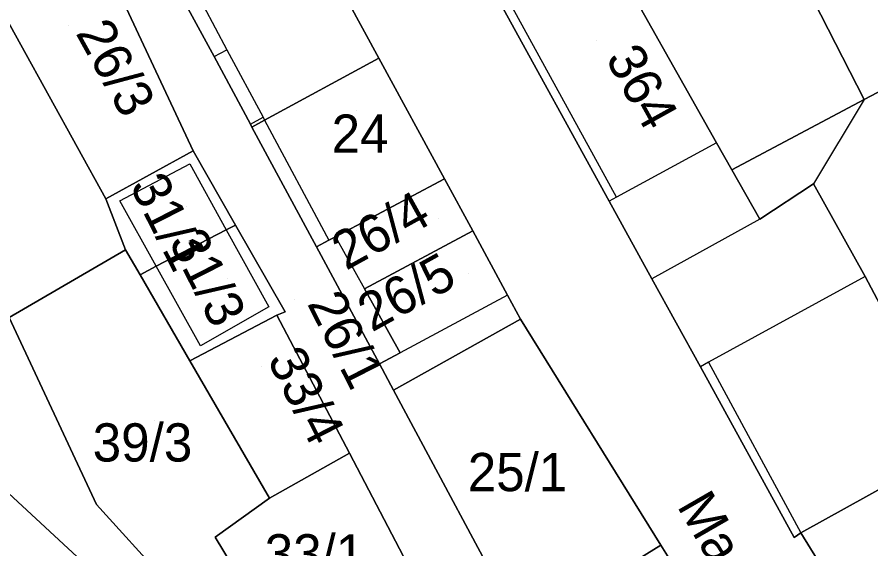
# Model space of a CAD drawing. Extents: x -263943 to -261149, y -1236934 to -1230686.
# Drawn here: x -262870.53 to -262825.9, y -1235583.7 to -1235555.88 of the extents above; entities that cross this region are included whole.
import ezdxf

# ---------------------------------------------------------------- set-up
doc = ezdxf.new("R2010")
doc.units = 0
for name, color, linetype in [('body_kn', 7, 'Continuous'), ('kladpar_druhypozemkov', 7, 'Continuous'), ('kladpar_hranice', 7, 'Continuous'), ('kladpar_parcelnecisla', 7, 'Continuous'), ('kladpar_plochy', 7, 'Continuous'), ('popisy', 7, 'Continuous'), ('zappar_hrandruhpozemk', 7, 'Continuous')]:
    doc.layers.add(name, color=color, linetype=linetype)

msp = doc.modelspace()

# ---------------------------------------------------------------- linework, layer by layer
at = {"layer": 'body_kn'}
for p, q in [((-262859.56, -1235557.59), (-262859.56, -1235557.59)), ((-262860.23, -1235557.95), (-262860.23, -1235557.95)), ((-262860.23, -1235557.95), (-262860.23, -1235557.95)), ((-262851.61, -1235558.04), (-262851.61, -1235558.04)), ((-262826.25, -1235560.2), (-262826.25, -1235560.2)), ((-262826.25, -1235560.2), (-262826.25, -1235560.2)), ((-262857.67, -1235561.12), (-262857.67, -1235561.12)), ((-262857.67, -1235561.12), (-262857.67, -1235561.12)), ((-262857.59, -1235561.28), (-262857.59, -1235561.28)), ((-262857.59, -1235561.28), (-262857.59, -1235561.28)), ((-262858.33, -1235561.49), (-262858.33, -1235561.49)), ((-262858.33, -1235561.49), (-262858.33, -1235561.49)), ((-262858.25, -1235561.64), (-262858.25, -1235561.64)), ((-262858.25, -1235561.64), (-262858.25, -1235561.64)), ((-262833.97, -1235562.46), (-262833.97, -1235562.46)), ((-262833.97, -1235562.46), (-262833.97, -1235562.46)), ((-262861.33, -1235562.88), (-262861.33, -1235562.88)), ((-262861.5, -1235563.56), (-262861.5, -1235563.56)), ((-262861.5, -1235563.56), (-262861.5, -1235563.56)), ((-262833.17, -1235563.88), (-262833.17, -1235563.88)), ((-262848.19, -1235564.34), (-262848.19, -1235564.34)), ((-262828.9, -1235564.6), (-262828.9, -1235564.6)), ((-262839.19, -1235565.31), (-262839.19, -1235565.31)), ((-262865.89, -1235565.39), (-262865.89, -1235565.39)), ((-262865.16, -1235565.5), (-262865.16, -1235565.5)), ((-262839.58, -1235565.52), (-262839.58, -1235565.52)), ((-262831.71, -1235566.46), (-262831.71, -1235566.46)), ((-262831.71, -1235566.46), (-262831.71, -1235566.46)), ((-262859.59, -1235567.02), (-262859.59, -1235567.02)), ((-262859.59, -1235567.02), (-262859.59, -1235567.02)), ((-262859.11, -1235566.77), (-262859.11, -1235566.77)), ((-262846.71, -1235567.07), (-262846.71, -1235567.07)), ((-262853.88, -1235567.37), (-262853.88, -1235567.37)), ((-262853.88, -1235567.37), (-262853.88, -1235567.37)), ((-262854.88, -1235567.9), (-262854.88, -1235567.9)), ((-262854.23, -1235567.56), (-262854.23, -1235567.56)), ((-262854.23, -1235567.56), (-262854.23, -1235567.56)), ((-262864.86, -1235568.06), (-262864.86, -1235568.06)), ((-262864.86, -1235568.06), (-262864.86, -1235568.06)), ((-262863.25, -1235568.92), (-262863.25, -1235568.92)), ((-262863.25, -1235568.92), (-262863.25, -1235568.92)), ((-262864.1, -1235569.36), (-262864.1, -1235569.36)), ((-262837.34, -1235569.58), (-262837.34, -1235569.58)), ((-262826.2, -1235569.45), (-262826.2, -1235569.45)), ((-262826.2, -1235569.45), (-262826.2, -1235569.45)), ((-262852.37, -1235570.09), (-262852.37, -1235570.09)), ((-262844.89, -1235570.42), (-262844.89, -1235570.42)), ((-262844.89, -1235570.42), (-262844.89, -1235570.42)), ((-262857.37, -1235571.04), (-262857.37, -1235571.04)), ((-262856.94, -1235571.47), (-262856.94, -1235571.47)), ((-262856.94, -1235571.47), (-262856.94, -1235571.47)), ((-262856.52, -1235571.3), (-262856.52, -1235571.3)), ((-262844.21, -1235571.68), (-262844.21, -1235571.68)), ((-262860.94, -1235573.07), (-262860.94, -1235573.07)), ((-262850.51, -1235573.44), (-262850.51, -1235573.44)), ((-262850.51, -1235573.44), (-262850.51, -1235573.44)), ((-262861.49, -1235573.86), (-262861.49, -1235573.86)), ((-262851.59, -1235574.02), (-262851.59, -1235574.02)), ((-262834.81, -1235574.17), (-262834.81, -1235574.17)), ((-262834.39, -1235573.94), (-262834.39, -1235573.94)), ((-262850.85, -1235575.39), (-262850.85, -1235575.39)), ((-262850.85, -1235575.39), (-262850.85, -1235575.39)), ((-262853.15, -1235578.7), (-262853.15, -1235578.7)), ((-262866.37, -1235581.38), (-262866.37, -1235581.38)), ((-262857.34, -1235581.05), (-262857.34, -1235581.05)), ((-262860.17, -1235583.08), (-262860.17, -1235583.08)), ((-262829.9, -1235583.1), (-262829.9, -1235583.1)), ((-262829.56, -1235582.85), (-262829.56, -1235582.85)), ((-262829.56, -1235582.85), (-262829.56, -1235582.85)), ((-262836.87, -1235583.5), (-262836.87, -1235583.5))]:
    msp.add_line(p, q, dxfattribs=at)
at = {"layer": 'kladpar_druhypozemkov'}
for p, q in [((-262867.86, -1235556.33), (-262867.86, -1235556.33)), ((-262840.26, -1235557.12), (-262840.26, -1235557.12)), ((-262852.81, -1235560.78), (-262852.81, -1235560.78)), ((-262861.66, -1235565.78), (-262861.66, -1235565.78)), ((-262848.51, -1235566.43), (-262848.51, -1235566.43)), ((-262846.91, -1235569.28), (-262846.91, -1235569.28)), ((-262859.55, -1235569.57), (-262859.55, -1235569.57)), ((-262856.01, -1235570.68), (-262856.01, -1235570.68)), ((-262857.76, -1235574.18), (-262857.76, -1235574.18)), ((-262863.35, -1235576.99), (-262863.35, -1235576.99)), ((-262844.16, -1235578.88), (-262844.16, -1235578.88)), ((-262855.06, -1235583.08), (-262855.06, -1235583.08))]:
    msp.add_line(p, q, dxfattribs=at)
at = {"layer": 'kladpar_hranice'}
for points in [[(-262875.23, -1235515.04), (-262864.6, -1235511.6), (-262864.18, -1235512.62), (-262863.6, -1235514.57), (-262862.09, -1235517.91), (-262860.85, -1235520.66), (-262856.72, -1235529.81), (-262851.77, -1235540.78), (-262845.31, -1235555.09), (-262839.58, -1235565.52), (-262837.34, -1235569.58), (-262834.81, -1235574.17), (-262829.9, -1235583.1), (-262829.56, -1235582.85), (-262826.95, -1235587.1), (-262821.46, -1235596.03), (-262818.34, -1235601.22), (-262810.4, -1235614.14), (-262809.89, -1235613.81), (-262808.03, -1235616.78), (-262795.62, -1235636.77), (-262795.19, -1235636.51), (-262783.03, -1235655.9)], [(-262804.87, -1235637.59), (-262810.68, -1235627.46), (-262814.08, -1235621.52), (-262824.63, -1235603.83), (-262827.5, -1235598.98), (-262834, -1235588.1), (-262836.87, -1235583.5), (-262844.21, -1235571.68), (-262844.89, -1235570.42), (-262846.71, -1235567.07), (-262848.19, -1235564.34), (-262851.61, -1235558.04), (-262854.83, -1235552.12), (-262857.42, -1235547.44), (-262863.51, -1235536.43), (-262867.39, -1235529.41), (-262874.28, -1235516.78), (-262875.23, -1235515.04)], [(-262873.81, -1235532.72), (-262869.96, -1235539.87), (-262864.02, -1235550.9), (-262863.93, -1235551.06), (-262862.29, -1235554.13), (-262861.47, -1235555.65), (-262860.23, -1235557.95), (-262858.33, -1235561.49), (-262858.25, -1235561.64), (-262854.88, -1235567.9), (-262851.59, -1235574.02), (-262850.85, -1235575.39), (-262844.1, -1235587.98), (-262847.36, -1235589.72), (-262848.94, -1235586.77), (-262853.15, -1235578.7), (-262856.94, -1235571.47), (-262856.52, -1235571.3), (-262859.11, -1235566.77), (-262861.33, -1235562.88), (-262866.38, -1235552.08), (-262871.6, -1235540.78)], [(-262822.49, -1235553.84), (-262820.81, -1235557.33), (-262826.25, -1235560.2), (-262831.9, -1235549.14), (-262826.18, -1235546.39), (-262825.75, -1235547.26), (-262822.68, -1235553.45), (-262822.49, -1235553.84)], [(-262858.25, -1235561.64), (-262858.33, -1235561.49), (-262860.23, -1235557.95), (-262861.47, -1235555.65), (-262862.29, -1235554.13), (-262863.93, -1235551.06), (-262864.02, -1235550.9), (-262863.33, -1235550.54), (-262857.42, -1235547.44), (-262854.83, -1235552.12), (-262851.61, -1235558.04), (-262857.59, -1235561.28), (-262858.25, -1235561.64)], [(-262831.9, -1235549.14), (-262826.25, -1235560.2), (-262833.17, -1235563.88), (-262833.97, -1235562.46), (-262839.81, -1235552.09)], [(-262871.83, -1235554.63), (-262866.38, -1235552.08), (-262861.33, -1235562.88), (-262865.89, -1235565.39), (-262871.83, -1235554.63)], [(-262829.56, -1235582.85), (-262829.9, -1235583.1), (-262834.81, -1235574.17), (-262837.34, -1235569.58), (-262839.58, -1235565.52), (-262845.31, -1235555.09), (-262844.91, -1235554.87), (-262839.81, -1235552.09), (-262833.97, -1235562.46), (-262833.17, -1235563.88), (-262831.71, -1235566.46), (-262828.9, -1235564.6), (-262826.2, -1235569.45), (-262821.48, -1235578.38), (-262829.56, -1235582.85)], [(-262864.86, -1235568.06), (-262870.94, -1235571.59), (-262871.97, -1235572.18), (-262880.44, -1235556.54), (-262879.49, -1235556.03), (-262872.99, -1235552.53), (-262871.83, -1235554.63), (-262865.89, -1235565.39), (-262864.86, -1235568.06)], [(-262829.56, -1235582.85), (-262821.48, -1235578.38), (-262826.2, -1235569.45), (-262828.9, -1235564.6), (-262831.71, -1235566.46), (-262833.17, -1235563.88), (-262826.25, -1235560.2), (-262820.81, -1235557.33), (-262813.54, -1235571.04), (-262809.85, -1235577.99), (-262826.95, -1235587.1), (-262829.56, -1235582.85)], [(-262854.23, -1235567.56), (-262854.88, -1235567.9), (-262858.25, -1235561.64), (-262857.59, -1235561.28), (-262851.61, -1235558.04), (-262848.19, -1235564.34), (-262853.88, -1235567.37), (-262854.23, -1235567.56)], [(-262863.25, -1235568.92), (-262864.1, -1235569.36), (-262864.86, -1235568.06), (-262865.89, -1235565.39), (-262861.33, -1235562.88), (-262859.11, -1235566.77), (-262859.59, -1235567.02), (-262863.25, -1235568.92)], [(-262850.51, -1235573.44), (-262851.59, -1235574.02), (-262854.88, -1235567.9), (-262854.23, -1235567.56), (-262853.88, -1235567.37), (-262848.19, -1235564.34), (-262846.71, -1235567.07), (-262852.37, -1235570.09), (-262850.51, -1235573.44)], [(-262856.94, -1235571.47), (-262861.49, -1235573.86), (-262864.1, -1235569.36), (-262863.25, -1235568.92), (-262859.59, -1235567.02), (-262859.11, -1235566.77), (-262856.52, -1235571.3), (-262856.94, -1235571.47)], [(-262850.85, -1235575.39), (-262851.59, -1235574.02), (-262850.51, -1235573.44), (-262852.37, -1235570.09), (-262846.71, -1235567.07), (-262844.89, -1235570.42), (-262844.21, -1235571.68), (-262850.85, -1235575.39)], [(-262855.78, -1235590.35), (-262852.49, -1235589.19), (-262859.8, -1235594.3), (-262863.57, -1235587.65), (-262864.3, -1235586.3), (-262862.81, -1235585.32), (-262866.37, -1235581.38), (-262870.94, -1235571.59), (-262864.86, -1235568.06), (-262864.1, -1235569.36), (-262861.49, -1235573.86), (-262857.34, -1235581.05), (-262860.17, -1235583.08), (-262855.78, -1235590.35)], [(-262856.94, -1235571.47), (-262853.15, -1235578.7), (-262857.34, -1235581.05), (-262861.49, -1235573.86), (-262856.94, -1235571.47)], [(-262870.94, -1235571.59), (-262866.37, -1235581.38), (-262862.81, -1235585.32), (-262864.3, -1235586.3), (-262863.57, -1235587.65), (-262871.47, -1235580.35)], [(-262850.85, -1235575.39), (-262844.21, -1235571.68), (-262836.87, -1235583.5), (-262844.1, -1235587.98), (-262850.85, -1235575.39)], [(-262859.8, -1235594.3), (-262868.42, -1235600.38), (-262873.92, -1235592.55), (-262880.06, -1235579.37), (-262873.69, -1235576.08), (-262871.47, -1235580.35), (-262863.57, -1235587.65), (-262859.8, -1235594.3)], [(-262855.78, -1235590.35), (-262860.17, -1235583.08), (-262857.34, -1235581.05), (-262853.15, -1235578.7), (-262848.94, -1235586.77), (-262852.49, -1235589.19), (-262855.78, -1235590.35)], [(-262844.1, -1235587.98), (-262836.87, -1235583.5), (-262834, -1235588.1), (-262841.57, -1235592.65), (-262844.1, -1235587.98)]]:
    msp.add_lwpolyline(points, dxfattribs=at)
at = {"layer": 'kladpar_plochy'}
for points in [[(-262875.23, -1235515.04), (-262864.6, -1235511.6), (-262864.18, -1235512.62), (-262863.6, -1235514.57), (-262862.09, -1235517.91), (-262860.85, -1235520.66), (-262856.72, -1235529.81), (-262851.77, -1235540.78), (-262845.31, -1235555.09), (-262839.58, -1235565.52), (-262837.34, -1235569.58), (-262834.81, -1235574.17), (-262829.9, -1235583.1), (-262829.56, -1235582.85), (-262826.95, -1235587.1), (-262821.46, -1235596.03), (-262818.34, -1235601.22), (-262810.4, -1235614.14), (-262809.89, -1235613.81), (-262808.03, -1235616.78), (-262795.62, -1235636.77)], [(-262804.87, -1235637.59), (-262810.68, -1235627.46), (-262814.08, -1235621.52), (-262824.63, -1235603.83), (-262827.5, -1235598.98), (-262834, -1235588.1), (-262836.87, -1235583.5), (-262844.21, -1235571.68), (-262844.89, -1235570.42), (-262846.71, -1235567.07), (-262848.19, -1235564.34), (-262851.61, -1235558.04), (-262854.83, -1235552.12), (-262857.42, -1235547.44), (-262863.51, -1235536.43), (-262867.39, -1235529.41), (-262874.28, -1235516.78)], [(-262873.81, -1235532.72), (-262869.96, -1235539.87), (-262864.02, -1235550.9), (-262863.93, -1235551.06), (-262862.29, -1235554.13), (-262861.47, -1235555.65), (-262860.23, -1235557.95), (-262858.33, -1235561.49), (-262858.25, -1235561.64), (-262854.88, -1235567.9), (-262851.59, -1235574.02), (-262850.85, -1235575.39), (-262844.1, -1235587.98), (-262847.36, -1235589.72), (-262848.94, -1235586.77), (-262853.15, -1235578.7), (-262856.94, -1235571.47), (-262856.52, -1235571.3), (-262859.11, -1235566.77), (-262861.33, -1235562.88), (-262866.38, -1235552.08), (-262871.6, -1235540.78)], [(-262831.9, -1235549.14), (-262826.25, -1235560.2), (-262833.17, -1235563.88), (-262833.97, -1235562.46), (-262839.81, -1235552.09)], [(-262870.94, -1235571.59), (-262866.37, -1235581.38), (-262862.81, -1235585.32), (-262864.3, -1235586.3), (-262863.57, -1235587.65), (-262871.47, -1235580.35)]]:
    msp.add_lwpolyline(points, dxfattribs=at)
for points in [[(-262822.49, -1235553.84), (-262820.81, -1235557.33), (-262826.25, -1235560.2), (-262831.9, -1235549.14), (-262826.18, -1235546.39), (-262825.75, -1235547.26), (-262822.68, -1235553.45)], [(-262858.25, -1235561.64), (-262858.33, -1235561.49), (-262860.23, -1235557.95), (-262861.47, -1235555.65), (-262862.29, -1235554.13), (-262863.93, -1235551.06), (-262864.02, -1235550.9), (-262863.33, -1235550.54), (-262857.42, -1235547.44), (-262854.83, -1235552.12), (-262851.61, -1235558.04), (-262857.59, -1235561.28)], [(-262871.83, -1235554.63), (-262866.38, -1235552.08), (-262861.33, -1235562.88), (-262865.89, -1235565.39)], [(-262829.56, -1235582.85), (-262829.9, -1235583.1), (-262834.81, -1235574.17), (-262837.34, -1235569.58), (-262839.58, -1235565.52), (-262845.31, -1235555.09), (-262844.91, -1235554.87), (-262839.81, -1235552.09), (-262833.97, -1235562.46), (-262833.17, -1235563.88), (-262831.71, -1235566.46), (-262828.9, -1235564.6), (-262826.2, -1235569.45), (-262821.48, -1235578.38)], [(-262864.86, -1235568.06), (-262870.94, -1235571.59), (-262871.97, -1235572.18), (-262880.44, -1235556.54), (-262879.49, -1235556.03), (-262872.99, -1235552.53), (-262871.83, -1235554.63), (-262865.89, -1235565.39)], [(-262829.56, -1235582.85), (-262821.48, -1235578.38), (-262826.2, -1235569.45), (-262828.9, -1235564.6), (-262831.71, -1235566.46), (-262833.17, -1235563.88), (-262826.25, -1235560.2), (-262820.81, -1235557.33), (-262813.54, -1235571.04), (-262809.85, -1235577.99), (-262826.95, -1235587.1)], [(-262854.23, -1235567.56), (-262854.88, -1235567.9), (-262858.25, -1235561.64), (-262857.59, -1235561.28), (-262851.61, -1235558.04), (-262848.19, -1235564.34), (-262853.88, -1235567.37)], [(-262863.25, -1235568.92), (-262864.1, -1235569.36), (-262864.86, -1235568.06), (-262865.89, -1235565.39), (-262861.33, -1235562.88), (-262859.11, -1235566.77), (-262859.59, -1235567.02)], [(-262850.51, -1235573.44), (-262851.59, -1235574.02), (-262854.88, -1235567.9), (-262854.23, -1235567.56), (-262853.88, -1235567.37), (-262848.19, -1235564.34), (-262846.71, -1235567.07), (-262852.37, -1235570.09)], [(-262856.94, -1235571.47), (-262861.49, -1235573.86), (-262864.1, -1235569.36), (-262863.25, -1235568.92), (-262859.59, -1235567.02), (-262859.11, -1235566.77), (-262856.52, -1235571.3)], [(-262850.85, -1235575.39), (-262851.59, -1235574.02), (-262850.51, -1235573.44), (-262852.37, -1235570.09), (-262846.71, -1235567.07), (-262844.89, -1235570.42), (-262844.21, -1235571.68)], [(-262855.78, -1235590.35), (-262852.49, -1235589.19), (-262859.8, -1235594.3), (-262863.57, -1235587.65), (-262864.3, -1235586.3), (-262862.81, -1235585.32), (-262866.37, -1235581.38), (-262870.94, -1235571.59), (-262864.86, -1235568.06), (-262864.1, -1235569.36), (-262861.49, -1235573.86), (-262857.34, -1235581.05), (-262860.17, -1235583.08)], [(-262856.94, -1235571.47), (-262853.15, -1235578.7), (-262857.34, -1235581.05), (-262861.49, -1235573.86)], [(-262850.85, -1235575.39), (-262844.21, -1235571.68), (-262836.87, -1235583.5), (-262844.1, -1235587.98)], [(-262859.8, -1235594.3), (-262868.42, -1235600.38), (-262873.92, -1235592.55), (-262880.06, -1235579.37), (-262873.69, -1235576.08), (-262871.47, -1235580.35), (-262863.57, -1235587.65)], [(-262855.78, -1235590.35), (-262860.17, -1235583.08), (-262857.34, -1235581.05), (-262853.15, -1235578.7), (-262848.94, -1235586.77), (-262852.49, -1235589.19)], [(-262844.1, -1235587.98), (-262836.87, -1235583.5), (-262834, -1235588.1), (-262841.57, -1235592.65)]]:
    msp.add_lwpolyline(points, close=True, dxfattribs=at)
at = {"layer": 'zappar_hrandruhpozemk'}
for p, q in [((-262839.19, -1235565.31), (-262844.91, -1235554.87)), ((-262860.23, -1235557.95), (-262859.56, -1235557.59)), ((-262826.25, -1235560.2), (-262828.9, -1235564.6)), ((-262858.33, -1235561.49), (-262857.67, -1235561.12)), ((-262857.67, -1235561.12), (-262857.59, -1235561.28)), ((-262857.59, -1235561.28), (-262854.23, -1235567.56)), ((-262833.97, -1235562.46), (-262839.19, -1235565.31)), ((-262865.16, -1235565.5), (-262861.5, -1235563.56)), ((-262861.5, -1235563.56), (-262859.59, -1235567.02)), ((-262839.19, -1235565.31), (-262839.58, -1235565.52)), ((-262863.25, -1235568.92), (-262865.16, -1235565.5)), ((-262831.71, -1235566.46), (-262837.34, -1235569.58)), ((-262859.59, -1235567.02), (-262857.37, -1235571.04)), ((-262853.88, -1235567.37), (-262852.37, -1235570.09)), ((-262860.94, -1235573.07), (-262863.25, -1235568.92)), ((-262826.2, -1235569.45), (-262834.39, -1235573.94)), ((-262844.89, -1235570.42), (-262850.51, -1235573.44)), ((-262857.37, -1235571.04), (-262860.94, -1235573.07)), ((-262834.39, -1235573.94), (-262834.81, -1235574.17)), ((-262834.39, -1235573.94), (-262829.56, -1235582.85))]:
    msp.add_line(p, q, dxfattribs=at)
msp.add_lwpolyline([(-262860.79, -1235555.29), (-262859.56, -1235557.59), (-262857.67, -1235561.12)], dxfattribs=at)

# ---------------------------------------------------------------- texts
at = {"layer": 'kladpar_parcelnecisla'}
for s, rotation, p in [('26/3', 299, (-262867.491, -1235556.716)), ('364', 299, (-262839.799, -1235558.045)), ('31/1', 297, (-262864.661, -1235564.706)), ('26/4', 29, (-262853.334, -1235569.162)), ('31/3', 297, (-262862.624, -1235567.62)), ('26/5', 29, (-262851.983, -1235572.388)), ('26/1', 297, (-262855.39, -1235570.865)), ('33/4', 297, (-262857.479, -1235573.795))]:
    msp.add_text(s, height=2, rotation=rotation, dxfattribs=at).set_placement(p)
for s, p in [('24', (-262854.085, -1235562.98)), ('39/3', (-262866.573, -1235579.13)), ('25/1', (-262846.97, -1235580.68)), ('33/1', (-262857.583, -1235584.93))]:
    msp.add_text(s, height=2, dxfattribs=at).set_placement(p)
at = {"layer": 'popisy'}
msp.add_text('Magnezitárska', height=2, rotation=300, dxfattribs=at).set_placement((-262836.059, -1235581.451))

doc.saveas('drawing.dxf')
